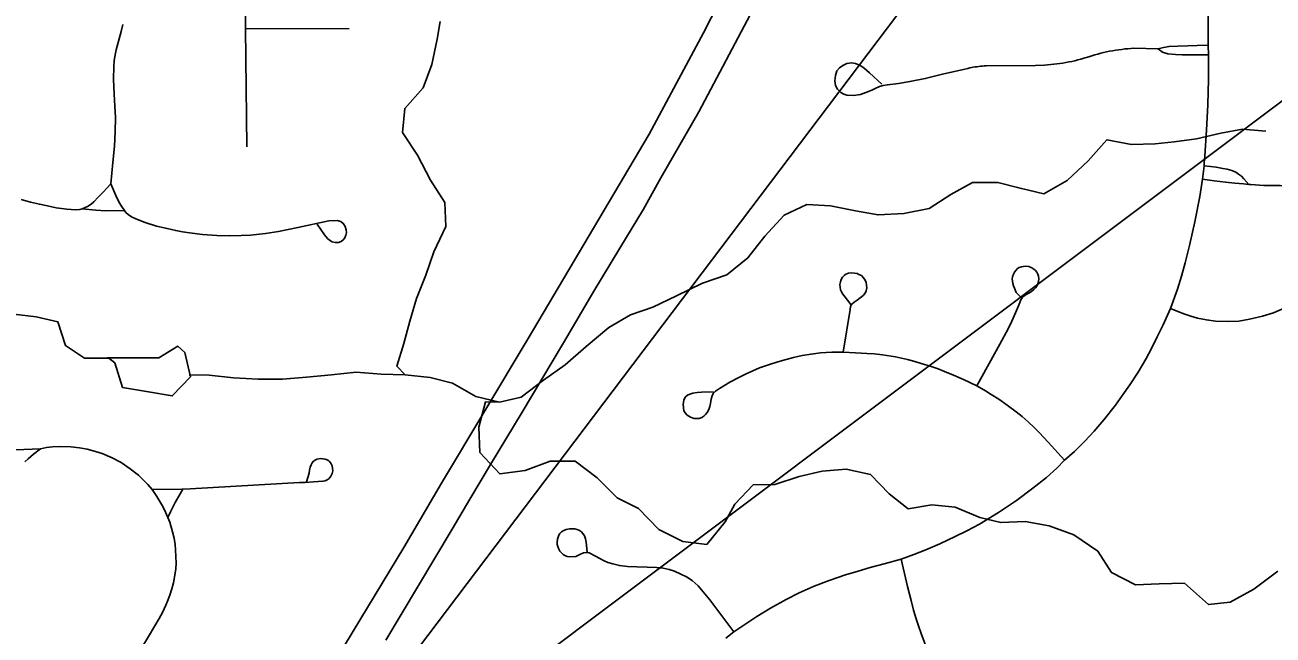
# Model space of a CAD drawing. Extents: x 0 to 34, y 0 to 22.
# Drawn here: x 6.2147 to 6.5522, y 15.2602 to 15.4251 of the extents above; entities that cross this region are included whole.
import ezdxf

# ---------------------------------------------------------------- set-up
doc = ezdxf.new("R2010")
doc.units = 0
for name, color, linetype in [('GM_X_Interstate_Route', 7, 'Continuous'), ('GM_X_Minor_Lake', 7, 'Continuous'), ('GM_X_Minor_River', 7, 'Continuous'), ('GM_X_Township_Road', 7, 'Continuous'), ('SH_Text', 7, 'Continuous')]:
    doc.layers.add(name, color=color, linetype=linetype)

msp = doc.modelspace()

# ---------------------------------------------------------------- linework, layer by layer
at = {"layer": 'GM_X_Interstate_Route'}
for points in [[(6.26407, 15.19558), (6.29244, 15.24302), (6.30343, 15.26116), (6.31715, 15.28383), (6.32738, 15.30116), (6.35075, 15.34028), (6.38354, 15.39557), (6.39819, 15.42295), (6.4128, 15.45163), (6.42233, 15.47159), (6.42444, 15.47553), (6.44711, 15.52788), (6.45425, 15.54609), (6.46114, 15.56415), (6.47153, 15.59322), (6.48135, 15.62363), (6.48569, 15.63806)], [(6.31227, 15.25878), (6.32089, 15.2731), (6.3302, 15.28873), (6.33502, 15.2969), (6.34088, 15.30666), (6.34892, 15.31999), (6.36037, 15.33911), (6.36857, 15.35309), (6.37562, 15.36477), (6.38199, 15.37531), (6.3867, 15.38377), (6.39693, 15.40156), (6.41162, 15.42933)]]:
    msp.add_lwpolyline(points, dxfattribs=at)
at = {"layer": 'GM_X_Minor_Lake'}
for points in [[(6.25791, 15.33657), (6.25602, 15.33828), (6.25091, 15.33505), (6.23688, 15.33505)], [(6.25791, 15.33657), (6.25602, 15.33828), (6.25091, 15.33505), (6.2373, 15.33505)], [(6.2373, 15.33505), (6.239, 15.33372), (6.24108, 15.32708), (6.24808, 15.32594), (6.25451, 15.32481), (6.25942, 15.32993), (6.25791, 15.33657)], [(6.2374, 15.33497), (6.239, 15.33372), (6.24108, 15.32708), (6.24808, 15.32594), (6.25451, 15.32481), (6.25942, 15.32993), (6.25791, 15.33657)]]:
    msp.add_lwpolyline(points, dxfattribs=at)
at = {"layer": 'GM_X_Minor_River'}
for points in [[(6.31748, 15.33049), (6.31522, 15.33282), (6.31719, 15.33893), (6.31878, 15.34503), (6.32057, 15.35113), (6.32311, 15.35744), (6.32526, 15.36374), (6.32855, 15.37063), (6.32824, 15.37707), (6.32436, 15.38308), (6.32083, 15.38984), (6.31675, 15.39603), (6.3174, 15.4025), (6.3224, 15.40809), (6.32475, 15.41439), (6.32614, 15.42124), (6.32701, 15.426)], [(6.55028, 15.39638), (6.54403, 15.39694), (6.53816, 15.3958), (6.53154, 15.39427), (6.52548, 15.39351), (6.52037, 15.39293), (6.51393, 15.39274), (6.50731, 15.39406), (6.5022, 15.38836), (6.49653, 15.38304), (6.49028, 15.37943), (6.48384, 15.38094), (6.47778, 15.38246), (6.47097, 15.38245), (6.4651, 15.37922), (6.45924, 15.37542), (6.45242, 15.37408), (6.44542, 15.3737), (6.43936, 15.37483), (6.43254, 15.37615), (6.42611, 15.37653), (6.42005, 15.37367), (6.41475, 15.36798), (6.41022, 15.36209), (6.40454, 15.35753), (6.39792, 15.35524), (6.39091, 15.35182), (6.38448, 15.34878), (6.37842, 15.34668), (6.37256, 15.34326), (6.36651, 15.33813), (6.36083, 15.33319), (6.35496, 15.32901), (6.34891, 15.32445), (6.34304, 15.32312), (6.3366, 15.32463), (6.33035, 15.32823), (6.3243, 15.32974), (6.31748, 15.33049), (6.31104, 15.33068), (6.30423, 15.33124), (6.2976, 15.33048), (6.29079, 15.3299), (6.28435, 15.32932), (6.27773, 15.32932), (6.2711, 15.32969), (6.26447, 15.33044), (6.25908, 15.33048)], [(6.2374, 15.33497), (6.23077, 15.33496), (6.22566, 15.33838), (6.22357, 15.34483), (6.2177, 15.34615), (6.21164, 15.3469), (6.2052, 15.34823), (6.19915, 15.34936), (6.19384, 15.35068), (6.18722, 15.35314), (6.18078, 15.35674), (6.17471, 15.36167), (6.16903, 15.36432), (6.16203, 15.36678), (6.15559, 15.36905), (6.14896, 15.37113), (6.13635, 15.37523)], [(6.34304, 15.32312), (6.33922, 15.32319), (6.33745, 15.31633), (6.33775, 15.3095), (6.34315, 15.30372), (6.34994, 15.30459), (6.35671, 15.30718), (6.36352, 15.30711), (6.36946, 15.30266), (6.37485, 15.29725), (6.38058, 15.29432), (6.38616, 15.28872), (6.39265, 15.28542), (6.39909, 15.28459), (6.40409, 15.29075), (6.40665, 15.29553), (6.41167, 15.30075), (6.41753, 15.30085), (6.42411, 15.30305), (6.43033, 15.30449), (6.43675, 15.30498), (6.44339, 15.30358), (6.4484, 15.29835), (6.45358, 15.29427), (6.45999, 15.29533), (6.46624, 15.29468), (6.47291, 15.29195), (6.47861, 15.29054), (6.48522, 15.29084), (6.49167, 15.28963), (6.49834, 15.28728), (6.50484, 15.28284), (6.50854, 15.27702), (6.51503, 15.27372), (6.52145, 15.27402), (6.52826, 15.27414), (6.53479, 15.26837), (6.54064, 15.26905), (6.54701, 15.27257), (6.55355, 15.27743)]]:
    msp.add_lwpolyline(points, dxfattribs=at)
at = {"layer": 'GM_X_Township_Road'}
msp.add_line((6.27437, 15.42414), (6.30238, 15.42406), dxfattribs=at)
for points in [[(6.40422, 15.25926), (6.40642, 15.26104), (6.41264, 15.26516), (6.41636, 15.26741), (6.42058, 15.26976), (6.4241, 15.27153), (6.42812, 15.27334), (6.43219, 15.27491), (6.4366, 15.27642), (6.44002, 15.27745), (6.44331, 15.27838), (6.44708, 15.2794), (6.45168, 15.28069), (6.45511, 15.28191), (6.45837, 15.28322), (6.46216, 15.28482), (6.46631, 15.28677), (6.46945, 15.28831), (6.47288, 15.29015), (6.47798, 15.29329), (6.48289, 15.29655), (6.48727, 15.29986), (6.49095, 15.30276), (6.49373, 15.30525), (6.49586, 15.30744), (6.49853, 15.30975), (6.50137, 15.31254), (6.50386, 15.31526), (6.50646, 15.31834), (6.5096, 15.32231), (6.51156, 15.32503), (6.51351, 15.32782), (6.51576, 15.33125), (6.51783, 15.33469), (6.51937, 15.33765), (6.52091, 15.34073), (6.52251, 15.34404), (6.52448, 15.34845), (6.52642, 15.35364), (6.52749, 15.35719), (6.52849, 15.36075), (6.52962, 15.36542), (6.53107, 15.37183), (6.53242, 15.37874), (6.53317, 15.38337), (6.53344, 15.38554), (6.53358, 15.38702), (6.53366, 15.38784), (6.53378, 15.38961), (6.53425, 15.3966), (6.5346, 15.40346), (6.5348, 15.41045), (6.53477, 15.41696), (6.53473, 15.41963), (6.53482, 15.50452)], [(6.2747, 15.39216), (6.27437, 15.42414), (6.27404, 15.45836)], [(6.2379, 15.38208), (6.23846, 15.38788), (6.23886, 15.39232), (6.23908, 15.39615), (6.23914, 15.40004), (6.23897, 15.40308), (6.2388, 15.40634), (6.23863, 15.41045), (6.23869, 15.41383), (6.2388, 15.41546), (6.23914, 15.41742), (6.23936, 15.41839), (6.23988, 15.42033), (6.24066, 15.42329), (6.24117, 15.4252)], [(6.44647, 15.40909), (6.44308, 15.41213), (6.44169, 15.41343), (6.44073, 15.41404), (6.43934, 15.41465), (6.43821, 15.41482), (6.437, 15.41465), (6.43587, 15.41413), (6.43497, 15.41347), (6.4343, 15.41265), (6.43387, 15.41143), (6.43369, 15.40996), (6.43395, 15.40874), (6.43448, 15.4077), (6.43535, 15.40683), (6.43613, 15.40639), (6.437, 15.40605), (6.43873, 15.40596), (6.44064, 15.40631), (6.44211, 15.40685), (6.44369, 15.40744), (6.44465, 15.40794), (6.44577, 15.4084), (6.44677, 15.40869), (6.44794, 15.40891), (6.45098, 15.40926), (6.45402, 15.40978), (6.45819, 15.41057), (6.46289, 15.41178), (6.46885, 15.41311), (6.46973, 15.41333), (6.47021, 15.41344), (6.4707, 15.41354), (6.47118, 15.41363), (6.47167, 15.41372), (6.47216, 15.41379), (6.47265, 15.41386), (6.47314, 15.41392), (6.47363, 15.41397), (6.47412, 15.41401), (6.47462, 15.41404), (6.48799, 15.41414), (6.49046, 15.41422), (6.49129, 15.41428), (6.49211, 15.41434), (6.49293, 15.41443), (6.49375, 15.41453), (6.49457, 15.41464), (6.49539, 15.41477), (6.4962, 15.41491), (6.49702, 15.41507), (6.49783, 15.41524), (6.49864, 15.41542), (6.49944, 15.41562), (6.50024, 15.41583), (6.50104, 15.41606), (6.50242, 15.41649), (6.50323, 15.41675), (6.50402, 15.41698), (6.50482, 15.41721), (6.50563, 15.41741), (6.50643, 15.41761), (6.50724, 15.41779), (6.50805, 15.41796), (6.50887, 15.41811), (6.50969, 15.41825), (6.51051, 15.41837), (6.51133, 15.41848), (6.51215, 15.41858), (6.51298, 15.41866), (6.5138, 15.41873), (6.51463, 15.41878), (6.52116, 15.41862)], [(6.52116, 15.41862), (6.52261, 15.41896), (6.52413, 15.41928), (6.52654, 15.41938), (6.53171, 15.41953), (6.53473, 15.41963)], [(6.52116, 15.41862), (6.52233, 15.41773), (6.52378, 15.41731), (6.52585, 15.41711), (6.52771, 15.41704), (6.53392, 15.41697), (6.53477, 15.41696)], [(6.53358, 15.38702), (6.53533, 15.38681), (6.53684, 15.38662), (6.53866, 15.38629), (6.53984, 15.38607), (6.54114, 15.38569), (6.54217, 15.38527), (6.54294, 15.38476), (6.5437, 15.38416), (6.54439, 15.38347), (6.54567, 15.38197)], [(6.53317, 15.38337), (6.53636, 15.38296), (6.53942, 15.38262), (6.54193, 15.38228), (6.54424, 15.38208), (6.54567, 15.38197)], [(6.21369, 15.37786), (6.2162, 15.37719), (6.21859, 15.37662), (6.22078, 15.37616), (6.22315, 15.37566), (6.22602, 15.37527), (6.22715, 15.37516), (6.22839, 15.3751), (6.22951, 15.37521), (6.23017, 15.37539), (6.23159, 15.376), (6.23255, 15.37667), (6.23334, 15.37729), (6.23452, 15.37848), (6.23587, 15.37988), (6.2379, 15.38208)], [(6.29375, 15.37123), (6.29573, 15.36837), (6.29655, 15.36731), (6.29706, 15.36686), (6.29777, 15.36641), (6.29862, 15.36625), (6.29952, 15.36631), (6.30018, 15.36657), (6.30079, 15.36697), (6.30122, 15.3675), (6.30148, 15.36821), (6.30162, 15.36896), (6.30156, 15.36972), (6.30132, 15.3706), (6.30085, 15.37134), (6.30011, 15.37195), (6.29912, 15.37224), (6.29687, 15.37211), (6.28851, 15.37031), (6.28322, 15.36924), (6.27973, 15.36874), (6.27567, 15.36829), (6.27314, 15.36814), (6.26993, 15.36806), (6.26661, 15.36812), (6.26267, 15.3684), (6.25918, 15.36885), (6.25732, 15.36913), (6.25546, 15.36947), (6.25311, 15.37001), (6.25028, 15.37071), (6.24719, 15.37166), (6.24465, 15.37268), (6.24347, 15.37324), (6.24263, 15.3738), (6.24195, 15.37442), (6.24161, 15.37489), (6.24077, 15.37606), (6.24015, 15.37712), (6.23925, 15.37893), (6.2379, 15.38208)], [(6.54567, 15.38197), (6.54627, 15.38193), (6.5498, 15.38167), (6.55421, 15.38167), (6.57329, 15.38154)], [(6.23017, 15.37539), (6.23387, 15.37503), (6.23659, 15.37486), (6.24161, 15.37489)], [(6.47209, 15.32751), (6.47836, 15.3388), (6.48058, 15.34293), (6.48164, 15.34504), (6.48263, 15.34726), (6.48344, 15.34918), (6.48379, 15.35009), (6.48397, 15.35057), (6.48437, 15.35129), (6.48484, 15.35176), (6.48551, 15.35222), (6.48634, 15.3527), (6.48695, 15.35306), (6.48754, 15.35353), (6.488, 15.35399), (6.48836, 15.3545), (6.48866, 15.35507), (6.48882, 15.35571), (6.48887, 15.35642), (6.48882, 15.35717), (6.48863, 15.35774), (6.48833, 15.35825), (6.48797, 15.3587), (6.48752, 15.35903), (6.48698, 15.35942), (6.48617, 15.35975), (6.48533, 15.35987), (6.48419, 15.35972), (6.48362, 15.35948), (6.48314, 15.35921), (6.48266, 15.35873), (6.4823, 15.35825), (6.48203, 15.35768), (6.48179, 15.35696), (6.48173, 15.35648), (6.48191, 15.35516), (6.48209, 15.35459), (6.4823, 15.3539), (6.48278, 15.35279), (6.48408, 15.35144)], [(6.43594, 15.3366), (6.43786, 15.34817), (6.43798, 15.34892), (6.4381, 15.34929), (6.4383, 15.34961), (6.43894, 15.35014), (6.43974, 15.35065), (6.44054, 15.35129), (6.44139, 15.35197), (6.4419, 15.35253), (6.44222, 15.35321), (6.44239, 15.35401), (6.44222, 15.35549), (6.44195, 15.35609), (6.4415, 15.35673), (6.44094, 15.3573), (6.44026, 15.35765), (6.43974, 15.35786), (6.43902, 15.35798), (6.43826, 15.35805), (6.43738, 15.35794), (6.43674, 15.35769), (6.43626, 15.35733), (6.43578, 15.3569), (6.43546, 15.35629), (6.43522, 15.35561), (6.4351, 15.35489), (6.43526, 15.35349), (6.4355, 15.35297), (6.43586, 15.35233), (6.43626, 15.35181), (6.43802, 15.34953)], [(6.52448, 15.34845), (6.52652, 15.34758), (6.52836, 15.34689), (6.53005, 15.34633), (6.53184, 15.34584), (6.53423, 15.34533), (6.5367, 15.34504), (6.54003, 15.34487), (6.54297, 15.34504), (6.54584, 15.3455), (6.54941, 15.34631), (6.55234, 15.34729), (6.55522, 15.3485), (6.55741, 15.34964), (6.55907, 15.35062)], [(6.40095, 15.32587), (6.39763, 15.32583), (6.39647, 15.32571), (6.39531, 15.32555), (6.39453, 15.32526), (6.39387, 15.32495), (6.39323, 15.32443), (6.39287, 15.32367), (6.39266, 15.32251), (6.39287, 15.32074), (6.39327, 15.32019), (6.39375, 15.31962), (6.39467, 15.31906), (6.39567, 15.3187), (6.39627, 15.31865), (6.39703, 15.3187), (6.39771, 15.31894), (6.39827, 15.3193), (6.39878, 15.31975), (6.39923, 15.32031), (6.39963, 15.32111), (6.39991, 15.32191), (6.40014, 15.32278), (6.40031, 15.32387), (6.40053, 15.32483), (6.40083, 15.32543), (6.40143, 15.32607), (6.40255, 15.32683), (6.40532, 15.32847), (6.4076, 15.32971), (6.40976, 15.33079), (6.41332, 15.33236), (6.41576, 15.3332), (6.41833, 15.334), (6.42053, 15.33464), (6.42253, 15.33516), (6.42489, 15.33568), (6.42729, 15.33608), (6.42986, 15.3364), (6.4329, 15.33658), (6.43594, 15.3366), (6.4393, 15.33648), (6.44239, 15.33628), (6.44438, 15.33613), (6.44659, 15.33588), (6.45011, 15.33532), (6.45339, 15.3346), (6.45536, 15.33412), (6.45712, 15.33359), (6.45952, 15.33284), (6.46164, 15.33208), (6.46343, 15.33139), (6.46581, 15.33039), (6.46849, 15.32923), (6.47209, 15.32751), (6.47445, 15.32619), (6.47604, 15.32518), (6.47806, 15.32387), (6.48031, 15.32228), (6.48274, 15.32051), (6.48443, 15.31919), (6.48598, 15.31782), (6.48767, 15.31626), (6.48902, 15.31494), (6.49147, 15.3123), (6.49586, 15.30744)], [(6.21215, 15.31024), (6.21885, 15.31047)], [(6.24576, 15.25586), (6.24837, 15.26022), (6.24953, 15.26217), (6.25097, 15.26458), (6.25188, 15.26627), (6.25275, 15.26819), (6.25326, 15.26934), (6.25389, 15.27095), (6.25441, 15.27261), (6.25483, 15.27422), (6.2552, 15.27631), (6.25552, 15.27808), (6.25559, 15.27956), (6.25544, 15.28316), (6.25527, 15.28466), (6.25502, 15.28634), (6.25463, 15.28807), (6.25384, 15.29069), (6.25333, 15.29195), (6.253, 15.29277), (6.25251, 15.29383), (6.2517, 15.29539), (6.25035, 15.29759), (6.24906, 15.29948), (6.24793, 15.30088), (6.2454, 15.30335), (6.24314, 15.30507), (6.24067, 15.30679), (6.2383, 15.30803), (6.23559, 15.3092), (6.23373, 15.30981), (6.23147, 15.3104), (6.22942, 15.31077), (6.22706, 15.31105), (6.22431, 15.3111), (6.22217, 15.31102), (6.2205, 15.31083), (6.21885, 15.31047), (6.21696, 15.30906), (6.21554, 15.30776), (6.21466, 15.30693)], [(6.24906, 15.29948), (6.25713, 15.29954), (6.25737, 15.29956), (6.25934, 15.29966), (6.28898, 15.30134), (6.28979, 15.30139), (6.29049, 15.30143), (6.2927, 15.30157), (6.29528, 15.30174), (6.29586, 15.30186), (6.29646, 15.30211), (6.29695, 15.30249), (6.29743, 15.30308), (6.29775, 15.30378), (6.29791, 15.30453), (6.29786, 15.30529), (6.29775, 15.30593), (6.29754, 15.30647), (6.29716, 15.30695), (6.29684, 15.30728), (6.29641, 15.30749), (6.29587, 15.30771), (6.29528, 15.30782), (6.29474, 15.30787), (6.2942, 15.30782), (6.29366, 15.30771), (6.29318, 15.30744), (6.2927, 15.30711), (6.29237, 15.30669), (6.29205, 15.30615), (6.29183, 15.30556), (6.29162, 15.30475), (6.29151, 15.30394), (6.29081, 15.30158)], [(6.25333, 15.29195), (6.25404, 15.29342), (6.25528, 15.29597), (6.25666, 15.29834), (6.25737, 15.29956)], [(6.36674, 15.28265), (6.3665, 15.28524), (6.36627, 15.28612), (6.36605, 15.28695), (6.3656, 15.28758), (6.36517, 15.28803), (6.36468, 15.28841), (6.36405, 15.28872), (6.36336, 15.28887), (6.36194, 15.28882), (6.36106, 15.28867), (6.36042, 15.28842), (6.35978, 15.28803), (6.35939, 15.28759), (6.3591, 15.28715), (6.35876, 15.28607), (6.35861, 15.28524), (6.35866, 15.28465), (6.35881, 15.28407), (6.35905, 15.28333), (6.35939, 15.28284), (6.36023, 15.28196), (6.36072, 15.28166), (6.3613, 15.28137), (6.36189, 15.28127), (6.36366, 15.28142), (6.36498, 15.28201), (6.36578, 15.28236), (6.3665, 15.28245), (6.36728, 15.28235), (6.369, 15.28148), (6.3702, 15.28083), (6.3712, 15.28029), (6.37233, 15.2798), (6.3737, 15.27936), (6.37546, 15.27892), (6.37767, 15.27866), (6.38021, 15.27863), (6.38301, 15.27853), (6.38545, 15.27843), (6.38726, 15.27819), (6.38893, 15.27785), (6.3904, 15.2774), (6.3921, 15.27663), (6.39358, 15.27588), (6.39515, 15.27486), (6.39672, 15.27348), (6.3999, 15.26971), (6.40642, 15.26104)], [(6.45953, 15.25403), (6.45707, 15.2606), (6.45649, 15.26234), (6.45575, 15.26452), (6.45504, 15.26686), (6.45433, 15.26952), (6.45337, 15.27326), (6.45168, 15.28069)]]:
    msp.add_lwpolyline(points, dxfattribs=at)
at = {"layer": 'SH_Text'}
msp.add_lwpolyline([(7.05444, 15.77941), (6.27322, 15.19343), (7.05444, 16.22573)], close=True, dxfattribs=at)

doc.saveas('drawing.dxf')
